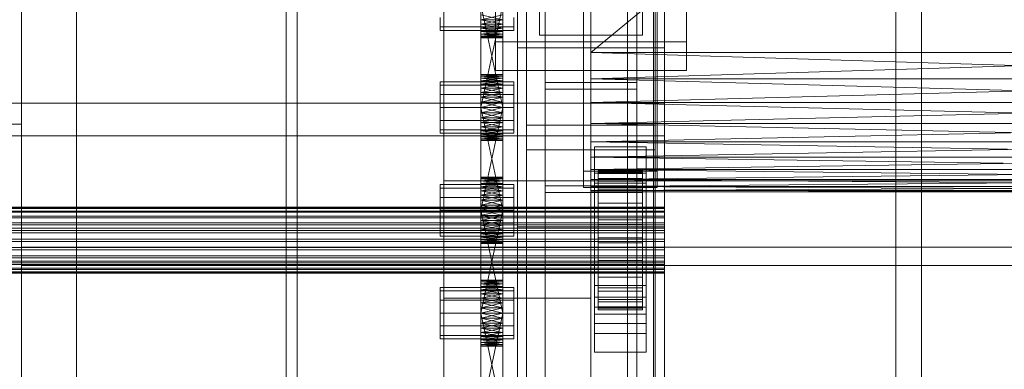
# Model space of a CAD drawing. Header units: millimetres. Extents: x -3490 to 61924, y -72580 to 6847.
# Tile 373 of 656: x 1324 to 1593, y -33417 to -33322. Entities that reach past the tile are written whole.
import ezdxf

# ---------------------------------------------------------------- set-up
doc = ezdxf.new("R2010")
doc.units = ezdxf.units.MM
for name, color, linetype, lineweight in [('COTAS_O', 1, 'Continuous', 0), ('frontal_C03', 7, 'Continuous', 0), ('frontal_secador', 7, 'Continuous', 0)]:
    doc.layers.add(name, color=color, linetype=linetype, lineweight=lineweight)
doc.dimstyles.new('R19_100', dxfattribs={"dimtxt": 250, "dimasz": 150, "dimexe": 150, "dimexo": 80, "dimgap": 100, "dimtad": 1, "dimtih": 1, "dimtoh": 1, "dimdsep": 46, "dimcen": 0.09, "dimadec": 0, "dimazin": 0, "dimtfac": 1, "dimtdec": 4, "dimtofl": 0, "dimtmove": 0, "dimatfit": 3, "dimfxl": 1, "dimtolj": 1, "dimtzin": 0, "dimarcsym": 0})

# ---------------------------------------------------------------- blocks, each defined once
blk = doc.blocks.new('DIM_R29_57')
at = {"layer": 'COTAS_O'}
for p, q in [((-1725, -33700), (-1575, -33655)), ((1725, -33700), (1575, -33655)), ((-1725, -34400), (-1725, -33700)), ((-1725, -33700), (1725, -33700)), ((-1725, -33700), (-1575, -33745)), ((1725, -33700), (1575, -33745)), ((1725, -34400), (1725, -33700))]:
    blk.add_line(p, q, dxfattribs=at)
blk.add_text('3450 O', height=250, dxfattribs=at).set_placement((0, -33600))

msp = doc.modelspace()

# ---------------------------------------------------------------- linework, layer by layer
at = {"layer": 'frontal_C03'}
for p, q in [((1500, -32314.944), (1500, -34875.113)), ((1500, -34879.011), (1500, -32318.841)), ((1467.5, -33340.464), (1467.5, -32745.504)), ((1492.5, -32745.504), (1492.5, -33340.464)), ((1467.5, -33366.821), (1467.5, -32771.861)), ((1492.5, -33366.821), (1492.5, -32771.861)), ((1490, -35975), (1490, -32996.942)), ((1497, -35975), (1497, -32996.942)), ((1563, -35975), (1563, -32996.942)), ((1570, -35975), (1570, -32996.942)), ((1462.5, -33350.274), (1462.5, -33024.805)), ((1497.5, -33024.805), (1497.5, -33350.274)), ((1462.5, -33357.011), (1462.5, -33031.542)), ((1497.5, -33357.011), (1497.5, -33031.542)), ((1460, -33329.281), (1460, -33059.789)), ((1500, -33059.789), (1500, -33329.281)), ((1460, -33378.004), (1460, -33108.512)), ((1500, -33378.004), (1500, -33108.512)), ((1440, -33465.833), (1440, -33118.927)), ((1480, -33118.927), (1480, -33465.833)), ((1440, -33127.91), (1440, -33474.816)), ((1480, -33474.816), (1480, -33127.91)), ((1490, -35975), (1490, -33266.434)), ((1497, -35975), (1497, -33266.434)), ((1563, -35975), (1563, -33266.434)), ((1570, -35975), (1570, -33266.434)), ((1460, -33547.668), (1460, -33278.176)), ((1500, -33278.176), (1500, -33547.668)), ((1467.5, -33282.68), (1467.5, -33338.657)), ((1492.5, -33338.657), (1492.5, -33282.68)), ((1467.5, -33879.447), (1467.5, -33284.487)), ((1492.5, -33284.487), (1492.5, -33879.447)), ((1462.5, -33619.765), (1462.5, -33294.297)), ((1497.5, -33294.297), (1497.5, -33619.765)), ((1462.5, -33626.502), (1462.5, -33301.034)), ((1478, -33362.834), (1478, -33302.028)), ((1497.5, -33626.502), (1497.5, -33301.034)), ((1498, -33302.028), (1498, -33362.834)), ((1478, -33306.519), (1478, -33367.325)), ((1498, -33367.325), (1498, -33306.519)), ((1454, -33327.651), (1454, -33313.278)), ((1467.5, -33905.804), (1467.5, -33310.844)), ((1467.5, -33312.65), (1467.5, -33368.627)), ((1492.5, -33905.804), (1492.5, -33310.844)), ((1492.5, -33312.65), (1492.5, -33368.627)), ((1506, -33313.278), (1506, -33327.651)), ((1466, -33314.089), (1466, -33325.782)), ((1494, -33325.782), (1494, -33314.089)), ((1460, -33586.646), (1460, -33317.154)), ((1500, -33586.646), (1500, -33317.154)), ((1454, -33321.074), (1454, -33335.447)), ((1466, -33319.045), (1466, -33325.782)), ((1494, -33325.782), (1494, -33319.045)), ((1506, -33335.447), (1506, -33321.074)), ((1466, -33325.782), (1494, -33325.782)), ((1506, -33327.651), (1454, -33327.651)), ((1454, -33327.651), (1454, -33335.447)), ((1500, -33329.281), (1460, -33329.281)), ((1460, -33329.281), (1460, -33378.004)), ((1460, -33598.772), (1460, -33329.281)), ((1500, -33378.004), (1500, -33329.281)), ((1500, -33329.281), (1500, -33598.772)), ((1506, -33335.447), (1506, -33327.651)), ((1454, -33335.447), (1506, -33335.447)), ((1492.5, -33338.657), (1467.5, -33338.657)), ((1467.5, -33338.657), (1467.5, -33368.627)), ((1492.5, -33368.627), (1492.5, -33338.657)), ((1467.5, -33366.821), (1467.5, -33340.464)), ((1467.5, -33340.464), (1492.5, -33340.464)), ((1492.5, -33340.464), (1492.5, -33366.821)), ((-1500, -33344.278), (1500, -33344.278)), ((1500, -33344.278), (1500, -33353.261)), ((1500, -33344.278), (1500, -33378.384)), ((1497.5, -33350.274), (1462.5, -33350.274)), ((1462.5, -33350.274), (1462.5, -33357.011)), ((1497.5, -33357.011), (1497.5, -33350.274)), ((1500, -33353.261), (-1500, -33353.261)), ((1500, -33387.367), (1500, -33353.261)), ((1481, -33358.936), (1481, -33356.241)), ((1481, -33356.241), (1495, -33356.241)), ((1481, -33397.168), (1481, -33356.241)), ((1495, -33356.241), (1495, -33358.936)), ((1495, -33356.241), (1495, -33397.168)), ((1462.5, -33357.011), (1497.5, -33357.011)), ((1495, -33358.936), (1481, -33358.936)), ((1481, -33358.936), (1481, -33399.863)), ((1495, -33399.863), (1495, -33358.936)), ((1498, -33362.834), (1478, -33362.834)), ((1478, -33362.834), (1478, -33367.325)), ((1481, -33366.122), (1481, -33363.428)), ((1481, -33363.428), (1495, -33363.428)), ((1481, -33404.355), (1481, -33363.428)), ((1482, -33372.651), (1482, -33362.657)), ((1482, -33362.657), (1482, -33363.478)), ((1482, -33362.657), (1494, -33362.657)), ((1482, -33363.131), (1482, -33362.657)), ((1482, -33372.875), (1482, -33363.131)), ((1482, -33363.131), (1494, -33363.131)), ((1482, -33364.866), (1482, -33363.131)), ((1482, -33373.04), (1482, -33363.478)), ((1482, -33363.478), (1482, -33365.536)), ((1482, -33363.478), (1494, -33363.478)), ((1494, -33363.478), (1494, -33362.657)), ((1494, -33362.657), (1494, -33372.651)), ((1494, -33362.657), (1494, -33363.131)), ((1494, -33363.131), (1494, -33372.875)), ((1494, -33363.131), (1494, -33364.866)), ((1494, -33365.536), (1494, -33363.478)), ((1494, -33363.478), (1494, -33373.04)), ((1495, -33363.428), (1495, -33366.122)), ((1495, -33363.428), (1495, -33404.355)), ((1498, -33367.325), (1498, -33362.834)), ((1492.5, -33366.821), (1467.5, -33366.821)), ((1495, -33366.122), (1481, -33366.122)), ((1481, -33366.122), (1481, -33407.05)), ((1482, -33373.697), (1482, -33364.866)), ((1482, -33364.866), (1494, -33364.866)), ((1482, -33367.745), (1482, -33364.866)), ((1482, -33374.015), (1482, -33365.536)), ((1482, -33365.536), (1482, -33368.693)), ((1482, -33365.536), (1494, -33365.536)), ((1494, -33364.866), (1494, -33373.697)), ((1494, -33364.866), (1494, -33367.745)), ((1494, -33368.693), (1494, -33365.536)), ((1494, -33365.536), (1494, -33374.015)), ((1495, -33407.05), (1495, -33366.122)), ((1467.5, -33368.627), (1492.5, -33368.627)), ((1478, -33367.325), (1498, -33367.325)), ((1482, -33375.061), (1482, -33367.745)), ((1482, -33367.745), (1494, -33367.745)), ((1482, -33371.571), (1482, -33367.745)), ((1482, -33375.51), (1482, -33368.693)), ((1482, -33368.693), (1482, -33372.732)), ((1482, -33368.693), (1494, -33368.693)), ((1494, -33367.745), (1494, -33375.061)), ((1494, -33367.745), (1494, -33371.571)), ((1494, -33372.732), (1494, -33368.693)), ((1494, -33368.693), (1494, -33375.51)), ((1482, -33376.873), (1482, -33371.571)), ((1482, -33371.571), (1494, -33371.571)), ((1482, -33376.083), (1482, -33371.571)), ((1494, -33371.571), (1494, -33376.873)), ((1494, -33371.571), (1494, -33376.083)), ((-1500, -33372.651), (1500, -33372.651)), ((-1500, -33372.875), (1500, -33372.875)), ((-1500, -33373.04), (1500, -33373.04)), ((-1500, -33373.697), (1500, -33373.697)), ((-1500, -33374.015), (1500, -33374.015)), ((-1500, -33375.061), (1500, -33375.061)), ((1482, -33373.04), (1482, -33372.651)), ((1494, -33372.651), (1482, -33372.651)), ((1482, -33372.651), (1482, -33372.875)), ((1482, -33377.423), (1482, -33372.732)), ((1482, -33372.732), (1482, -33377.378)), ((1482, -33372.732), (1494, -33372.732)), ((1494, -33372.875), (1482, -33372.875)), ((1482, -33372.875), (1482, -33373.697)), ((1482, -33374.015), (1482, -33373.04)), ((1494, -33373.04), (1482, -33373.04)), ((1494, -33373.697), (1482, -33373.697)), ((1482, -33373.697), (1482, -33375.061)), ((1482, -33375.51), (1482, -33374.015)), ((1494, -33374.015), (1482, -33374.015)), ((1494, -33375.061), (1482, -33375.061)), ((1482, -33375.061), (1482, -33376.873)), ((1494, -33372.651), (1494, -33373.04)), ((1494, -33372.875), (1494, -33372.651)), ((1494, -33377.378), (1494, -33372.732)), ((1494, -33372.732), (1494, -33377.423)), ((1494, -33373.697), (1494, -33372.875)), ((1494, -33373.04), (1494, -33374.015)), ((1494, -33375.061), (1494, -33373.697)), ((1494, -33374.015), (1494, -33375.51)), ((1494, -33376.873), (1494, -33375.061)), ((1500, -33373.04), (1500, -33372.651)), ((1500, -33372.651), (1500, -33372.875)), ((1500, -33372.875), (1500, -33373.697)), ((1500, -33374.015), (1500, -33373.04)), ((1500, -33373.697), (1500, -33375.061)), ((1500, -33375.51), (1500, -33374.015)), ((1500, -33375.061), (1500, -33376.873)), ((-1500, -33375.51), (1500, -33375.51)), ((-1500, -33376.873), (1500, -33376.873)), ((-1500, -33377.423), (1500, -33377.423)), ((1482, -33377.423), (1482, -33375.51)), ((1494, -33375.51), (1482, -33375.51)), ((1482, -33379.011), (1482, -33376.083)), ((1482, -33376.083), (1494, -33376.083)), ((1482, -33380.975), (1482, -33376.083)), ((1494, -33376.873), (1482, -33376.873)), ((1482, -33376.873), (1482, -33379.011)), ((1482, -33377.378), (1482, -33379.624)), ((1494, -33377.378), (1482, -33377.378)), ((1482, -33377.378), (1482, -33382.316)), ((1482, -33379.624), (1482, -33377.423)), ((1494, -33377.423), (1482, -33377.423)), ((1494, -33375.51), (1494, -33377.423)), ((1494, -33376.083), (1494, -33379.011)), ((1494, -33376.083), (1494, -33380.975)), ((1494, -33379.011), (1494, -33376.873)), ((1494, -33379.624), (1494, -33377.378)), ((1494, -33382.316), (1494, -33377.378)), ((1494, -33377.423), (1494, -33379.624)), ((1500, -33377.423), (1500, -33375.51)), ((1500, -33376.873), (1500, -33379.011)), ((1500, -33379.624), (1500, -33377.423)), ((1500, -33378.384), (-1500, -33378.384)), ((-1500, -33379.011), (1500, -33379.011)), ((1500, -33379.624), (-1500, -33379.624)), ((1460, -33378.004), (1500, -33378.004)), ((1460, -33647.495), (1460, -33378.004)), ((1494, -33379.011), (1482, -33379.011)), ((1482, -33379.011), (1482, -33381.328)), ((1482, -33379.624), (1494, -33379.624)), ((1482, -33381.963), (1482, -33379.624)), ((1494, -33381.328), (1494, -33379.011)), ((1494, -33379.624), (1494, -33381.963)), ((1500, -33647.495), (1500, -33378.004)), ((1500, -33387.367), (1500, -33378.384)), ((1500, -33379.011), (1500, -33381.328)), ((1500, -33381.963), (1500, -33379.624)), ((-1500, -33381.328), (1500, -33381.328)), ((-1500, -33381.963), (1500, -33381.963)), ((1482, -33381.328), (1482, -33380.975)), ((1482, -33380.975), (1494, -33380.975)), ((1482, -33385.912), (1482, -33380.975)), ((1494, -33381.328), (1482, -33381.328)), ((1482, -33381.328), (1482, -33383.667)), ((1482, -33384.28), (1482, -33381.963)), ((1482, -33381.963), (1482, -33382.316)), ((1494, -33381.963), (1482, -33381.963)), ((1482, -33382.316), (1482, -33387.207)), ((1482, -33382.316), (1494, -33382.316)), ((1494, -33380.975), (1494, -33381.328)), ((1494, -33380.975), (1494, -33385.912)), ((1494, -33383.667), (1494, -33381.328)), ((1494, -33382.316), (1494, -33381.963)), ((1494, -33381.963), (1494, -33384.28)), ((1494, -33387.207), (1494, -33382.316)), ((1500, -33381.328), (1500, -33383.667)), ((1500, -33384.28), (1500, -33381.963)), ((-1500, -33383.667), (1500, -33383.667)), ((-1500, -33384.28), (1500, -33384.28)), ((1482, -33383.667), (1482, -33385.912)), ((1494, -33383.667), (1482, -33383.667)), ((1482, -33383.667), (1482, -33385.868)), ((1482, -33386.418), (1482, -33384.28)), ((1482, -33384.28), (1482, -33387.207)), ((1494, -33384.28), (1482, -33384.28)), ((1494, -33385.912), (1494, -33383.667)), ((1494, -33385.868), (1494, -33383.667)), ((1494, -33387.207), (1494, -33384.28)), ((1494, -33384.28), (1494, -33386.418)), ((1500, -33383.667), (1500, -33385.868)), ((1500, -33386.418), (1500, -33384.28)), ((-1500, -33385.868), (1500, -33385.868)), ((-1500, -33386.418), (1500, -33386.418)), ((-1500, -33387.367), (1500, -33387.367)), ((-1500, -33387.781), (1500, -33387.781)), ((-1500, -33388.23), (1500, -33388.23)), ((1440, -33397.401), (1440, -33388.418)), ((1440, -33388.418), (1480, -33388.418)), ((1440, -33735.325), (1440, -33388.418)), ((1480, -33388.418), (1480, -33397.401)), ((1480, -33388.418), (1480, -33735.325)), ((1482, -33385.868), (1482, -33390.559)), ((1494, -33385.868), (1482, -33385.868)), ((1482, -33385.868), (1482, -33387.781)), ((1482, -33385.912), (1494, -33385.912)), ((1482, -33390.559), (1482, -33385.912)), ((1482, -33388.23), (1482, -33386.418)), ((1482, -33386.418), (1482, -33391.72)), ((1494, -33386.418), (1482, -33386.418)), ((1482, -33387.207), (1482, -33391.72)), ((1482, -33387.207), (1494, -33387.207)), ((1482, -33387.781), (1482, -33394.598)), ((1494, -33387.781), (1482, -33387.781)), ((1482, -33387.781), (1482, -33389.276)), ((1482, -33389.594), (1482, -33388.23)), ((1482, -33388.23), (1482, -33395.546)), ((1494, -33388.23), (1482, -33388.23)), ((1494, -33390.559), (1494, -33385.868)), ((1494, -33387.781), (1494, -33385.868)), ((1494, -33385.912), (1494, -33390.559)), ((1494, -33391.72), (1494, -33386.418)), ((1494, -33386.418), (1494, -33388.23)), ((1494, -33391.72), (1494, -33387.207)), ((1494, -33394.598), (1494, -33387.781)), ((1494, -33389.276), (1494, -33387.781)), ((1494, -33395.546), (1494, -33388.23)), ((1494, -33388.23), (1494, -33389.594)), ((1500, -33385.868), (1500, -33387.781)), ((1500, -33388.23), (1500, -33386.418)), ((1500, -33387.781), (1500, -33389.276)), ((1500, -33389.594), (1500, -33388.23)), ((-1500, -33389.276), (1500, -33389.276)), ((-1500, -33389.594), (1500, -33389.594)), ((-1500, -33390.251), (1500, -33390.251)), ((-1500, -33390.416), (1500, -33390.416)), ((-1500, -33390.64), (1500, -33390.64)), ((1482, -33389.276), (1482, -33397.754)), ((1494, -33389.276), (1482, -33389.276)), ((1482, -33389.276), (1482, -33390.251)), ((1482, -33390.416), (1482, -33389.594)), ((1482, -33389.594), (1482, -33398.425)), ((1494, -33389.594), (1482, -33389.594)), ((1482, -33390.251), (1482, -33399.813)), ((1494, -33390.251), (1482, -33390.251)), ((1482, -33390.251), (1482, -33390.64)), ((1482, -33390.64), (1482, -33390.416)), ((1482, -33390.416), (1482, -33400.16)), ((1494, -33390.416), (1482, -33390.416)), ((1482, -33390.559), (1494, -33390.559)), ((1482, -33394.598), (1482, -33390.559)), ((1482, -33390.64), (1482, -33400.634)), ((1494, -33390.64), (1482, -33390.64)), ((1494, -33397.754), (1494, -33389.276)), ((1494, -33390.251), (1494, -33389.276)), ((1494, -33398.425), (1494, -33389.594)), ((1494, -33389.594), (1494, -33390.416)), ((1494, -33399.813), (1494, -33390.251)), ((1494, -33390.64), (1494, -33390.251)), ((1494, -33400.16), (1494, -33390.416)), ((1494, -33390.416), (1494, -33390.64)), ((1494, -33390.559), (1494, -33394.598)), ((1494, -33400.634), (1494, -33390.64)), ((1500, -33389.276), (1500, -33390.251)), ((1500, -33390.416), (1500, -33389.594)), ((1500, -33390.251), (1500, -33390.64)), ((1500, -33390.64), (1500, -33390.416)), ((1482, -33391.72), (1482, -33395.546)), ((1482, -33391.72), (1494, -33391.72)), ((1494, -33395.546), (1494, -33391.72)), ((1481, -33404.351), (1481, -33394.02)), ((1481, -33394.02), (1495, -33394.02)), ((1481, -33401.816), (1481, -33394.02)), ((1482, -33394.598), (1494, -33394.598)), ((1482, -33397.754), (1482, -33394.598)), ((1482, -33395.546), (1482, -33398.425)), ((1482, -33395.546), (1494, -33395.546)), ((1494, -33394.598), (1494, -33397.754)), ((1494, -33398.425), (1494, -33395.546)), ((1495, -33394.02), (1495, -33404.351)), ((1495, -33394.02), (1495, -33401.816)), ((1480, -33397.401), (1440, -33397.401)), ((1440, -33397.401), (1440, -33744.308)), ((1480, -33744.308), (1480, -33397.401)), ((1495, -33397.168), (1481, -33397.168)), ((1481, -33397.168), (1481, -33399.863)), ((1482, -33397.754), (1494, -33397.754)), ((1482, -33399.813), (1482, -33397.754)), ((1482, -33398.425), (1482, -33400.16)), ((1482, -33398.425), (1494, -33398.425)), ((1494, -33397.754), (1494, -33399.813)), ((1494, -33400.16), (1494, -33398.425)), ((1495, -33399.863), (1495, -33397.168)), ((1481, -33399.863), (1495, -33399.863)), ((1495, -33401.816), (1481, -33401.816)), ((1481, -33401.816), (1481, -33412.147)), ((1482, -33399.813), (1494, -33399.813)), ((1482, -33400.634), (1482, -33399.813)), ((1482, -33400.16), (1482, -33400.634)), ((1482, -33400.16), (1494, -33400.16)), ((1482, -33400.634), (1494, -33400.634)), ((1494, -33399.813), (1494, -33400.634)), ((1494, -33400.634), (1494, -33400.16)), ((1495, -33412.147), (1495, -33401.816)), ((1481, -33404.351), (1481, -33412.147)), ((1495, -33404.355), (1481, -33404.355)), ((1481, -33404.355), (1481, -33407.05)), ((1495, -33412.147), (1495, -33404.351)), ((1495, -33407.05), (1495, -33404.355)), ((1481, -33407.05), (1495, -33407.05)), ((1481, -33412.147), (1495, -33412.147))]:
    msp.add_line(p, q, dxfattribs=at)
at = {"layer": 'frontal_secador'}
for p, q in [((1340, -36000), (1340, -33000)), ((1400, -36000), (1400, -33000)), ((1325, -36000), (1325, -33075)), ((1325, -34600), (1325, -33075)), ((1325, -35980), (1325, -33075)), ((1325, -33350), (1325, -33075)), ((1397, -35940), (1397, -33075)), ((1400, -36000), (1400, -33075)), ((1400, -34600), (1400, -33075)), ((1400, -35940), (1400, -33075)), ((1400, -34650), (1400, -33075)), ((1480, -33098.5), (1480, -33359)), ((1480, -33354.82), (1480, -33098.5)), ((1480, -33330.5), (1480, -33117.12)), ((1480, -33354.82), (1480, -33117.12)), ((1480, -33122.82), (1480, -33337.72)), ((1480, -33122.82), (1480, -33359)), ((1480, -33330.5), (1480, -33129.28)), ((1480, -33136.5), (1480, -33337.72)), ((1480, -33330.5), (1480, -33136.5)), ((1715, -33136.5), (1480, -33330.5)), ((1400, -36000), (1400, -33250)), ((1450, -33348.281), (1450, -33309.481)), ((1456, -33309.481), (1456, -33348.281)), ((1450, -33311.136), (1450, -33348.281)), ((1450, -33348.281), (1450, -33313.414)), ((1456, -33348.281), (1456, -33311.136)), ((1456, -33313.414), (1456, -33348.281)), ((1450, -33345.5), (1450, -33316.092)), ((1450, -33348.281), (1450, -33316.092)), ((1456, -33316.092), (1456, -33345.5)), ((1456, -33316.092), (1456, -33348.281)), ((1450, -33317.5), (1450, -33345.5)), ((1456, -33345.5), (1450, -33317.5)), ((1456, -33317.5), (1450, -33345.5)), ((1456, -33345.5), (1456, -33317.5)), ((1439, -33321), (1439, -33323.562)), ((1450, -33322.79), (1450, -33320.281)), ((1450, -33320.281), (1450, -33321.586)), ((1450, -33324.781), (1450, -33320.281)), ((1450, -33326.5), (1450, -33320.281)), ((1456, -33320.281), (1450, -33321.586)), ((1456, -33321.586), (1450, -33320.281)), ((1456, -33320.281), (1456, -33322.79)), ((1456, -33321.586), (1456, -33320.281)), ((1456, -33320.281), (1456, -33324.781)), ((1456, -33320.281), (1456, -33326.5)), ((1459, -33321), (1459, -33323.562)), ((1439, -33323.562), (1439, -33324.5)), ((1459, -33323.562), (1439, -33323.562)), ((1450, -33321.586), (1450, -33322.79)), ((1456, -33321.586), (1450, -33321.586)), ((1456, -33321.586), (1450, -33322.79)), ((1456, -33322.79), (1450, -33321.586)), ((1450, -33324.781), (1450, -33322.79)), ((1450, -33322.79), (1450, -33323.864)), ((1456, -33322.79), (1450, -33322.79)), ((1456, -33322.79), (1450, -33323.864)), ((1456, -33323.864), (1450, -33322.79)), ((1450, -33323.864), (1450, -33324.781)), ((1456, -33323.864), (1450, -33323.864)), ((1456, -33323.864), (1450, -33324.781)), ((1456, -33324.781), (1450, -33323.864)), ((1456, -33322.79), (1456, -33321.586)), ((1456, -33322.79), (1456, -33324.781)), ((1456, -33323.864), (1456, -33322.79)), ((1456, -33324.781), (1456, -33323.864)), ((1459, -33323.562), (1459, -33324.5)), ((1459, -33324.5), (1439, -33324.5)), ((1450, -33326.06), (1450, -33324.781)), ((1450, -33324.781), (1450, -33325.519)), ((1450, -33326.5), (1450, -33324.781)), ((1456, -33324.781), (1450, -33324.781)), ((1456, -33324.781), (1450, -33325.519)), ((1456, -33325.519), (1450, -33324.781)), ((1450, -33325.519), (1450, -33326.06)), ((1456, -33325.519), (1450, -33325.519)), ((1456, -33325.519), (1450, -33326.06)), ((1456, -33326.06), (1450, -33325.519)), ((1450, -33326.5), (1450, -33326.06)), ((1450, -33326.06), (1450, -33326.389)), ((1456, -33326.06), (1450, -33326.06)), ((1456, -33326.06), (1450, -33326.389)), ((1456, -33326.389), (1450, -33326.06)), ((1450, -33326.389), (1450, -33326.5)), ((1456, -33326.389), (1450, -33326.389)), ((1456, -33326.389), (1450, -33326.5)), ((1456, -33326.5), (1450, -33326.389)), ((1456, -33326.5), (1450, -33326.5)), ((1456, -33324.781), (1456, -33326.06)), ((1456, -33325.519), (1456, -33324.781)), ((1456, -33324.781), (1456, -33326.5)), ((1456, -33326.06), (1456, -33325.519)), ((1456, -33326.06), (1456, -33326.5)), ((1456, -33326.389), (1456, -33326.06)), ((1456, -33326.5), (1456, -33326.389)), ((1480, -33337.72), (1480, -33330.5)), ((1480, -33344.18), (1480, -33330.5)), ((1480, -33354.82), (1480, -33330.5)), ((1715, -33337.72), (1480, -33330.5)), ((1715, -33330.5), (1480, -33330.5)), ((1715, -33330.5), (1480, -33337.72)), ((1450, -33336.611), (1450, -33336.5)), ((1456, -33336.611), (1450, -33336.5)), ((1456, -33336.5), (1450, -33336.5)), ((1456, -33336.5), (1450, -33336.611)), ((1450, -33336.611), (1450, -33337.481)), ((1450, -33336.94), (1450, -33336.611)), ((1450, -33336.611), (1450, -33339.136)), ((1456, -33336.94), (1450, -33336.611)), ((1456, -33336.611), (1450, -33336.611)), ((1456, -33336.611), (1450, -33336.94)), ((1450, -33337.481), (1450, -33336.94)), ((1456, -33337.481), (1450, -33336.94)), ((1456, -33336.94), (1450, -33336.94)), ((1456, -33336.94), (1450, -33337.481)), ((1450, -33337.481), (1450, -33339.136)), ((1450, -33338.219), (1450, -33337.481)), ((1450, -33341.414), (1450, -33337.481)), ((1450, -33376.281), (1450, -33337.481)), ((1456, -33338.219), (1450, -33337.481)), ((1456, -33337.481), (1450, -33337.481)), ((1456, -33337.481), (1450, -33338.219)), ((1456, -33336.611), (1456, -33336.5)), ((1456, -33337.481), (1456, -33336.611)), ((1456, -33336.611), (1456, -33336.94)), ((1456, -33339.136), (1456, -33336.611)), ((1456, -33336.94), (1456, -33337.481)), ((1456, -33339.136), (1456, -33337.481)), ((1456, -33337.481), (1456, -33338.219)), ((1456, -33337.481), (1456, -33341.414)), ((1456, -33337.481), (1456, -33376.281)), ((1439, -33339.438), (1439, -33338.5)), ((1459, -33338.5), (1439, -33338.5)), ((1439, -33342), (1439, -33339.438)), ((1459, -33339.438), (1439, -33339.438)), ((1450, -33339.136), (1450, -33338.219)), ((1456, -33339.136), (1450, -33338.219)), ((1456, -33338.219), (1450, -33338.219)), ((1456, -33338.219), (1450, -33339.136)), ((1450, -33339.136), (1450, -33341.414)), ((1450, -33340.21), (1450, -33339.136)), ((1450, -33339.136), (1450, -33344.092)), ((1450, -33339.136), (1450, -33376.281)), ((1456, -33340.21), (1450, -33339.136)), ((1456, -33339.136), (1450, -33339.136)), ((1456, -33339.136), (1450, -33340.21)), ((1450, -33341.414), (1450, -33340.21)), ((1456, -33341.414), (1450, -33340.21)), ((1456, -33340.21), (1450, -33340.21)), ((1456, -33340.21), (1450, -33341.414)), ((1456, -33338.219), (1456, -33339.136)), ((1456, -33341.414), (1456, -33339.136)), ((1456, -33339.136), (1456, -33340.21)), ((1456, -33344.092), (1456, -33339.136)), ((1456, -33376.281), (1456, -33339.136)), ((1456, -33340.21), (1456, -33341.414)), ((1459, -33339.438), (1459, -33338.5)), ((1459, -33342), (1459, -33339.438)), ((1480, -33337.72), (1480, -33349.88)), ((1480, -33344.18), (1480, -33337.72)), ((1480, -33337.72), (1480, -33359)), ((1715, -33344.18), (1480, -33337.72)), ((1715, -33337.72), (1480, -33337.72)), ((1715, -33337.72), (1480, -33344.18)), ((1439, -33345.5), (1439, -33342)), ((1459, -33342), (1439, -33342)), ((1450, -33341.414), (1450, -33344.092)), ((1450, -33342.719), (1450, -33341.414)), ((1450, -33376.281), (1450, -33341.414)), ((1456, -33342.719), (1450, -33341.414)), ((1456, -33341.414), (1450, -33341.414)), ((1456, -33341.414), (1450, -33342.719)), ((1450, -33344.092), (1450, -33342.719)), ((1456, -33344.092), (1450, -33342.719)), ((1456, -33342.719), (1450, -33342.719)), ((1456, -33342.719), (1450, -33344.092)), ((1456, -33344.092), (1456, -33341.414)), ((1456, -33341.414), (1456, -33342.719)), ((1456, -33341.414), (1456, -33376.281)), ((1456, -33342.719), (1456, -33344.092)), ((1459, -33345.5), (1459, -33342)), ((1439, -33345.5), (1439, -33349)), ((1439, -33345.5), (1459, -33345.5)), ((1450, -33373.5), (1450, -33344.092)), ((1450, -33344.092), (1450, -33345.5)), ((1450, -33376.281), (1450, -33344.092)), ((1456, -33345.5), (1450, -33344.092)), ((1456, -33344.092), (1450, -33344.092)), ((1456, -33344.092), (1450, -33345.5)), ((1450, -33345.5), (1450, -33373.5)), ((1456, -33373.5), (1450, -33345.5)), ((1456, -33345.5), (1450, -33345.5)), ((1456, -33345.5), (1450, -33373.5)), ((1450, -33348.281), (1450, -33345.5)), ((1450, -33345.5), (1450, -33346.908)), ((1456, -33345.5), (1450, -33346.908)), ((1456, -33346.908), (1450, -33345.5)), ((1456, -33344.092), (1456, -33373.5)), ((1456, -33345.5), (1456, -33344.092)), ((1456, -33344.092), (1456, -33376.281)), ((1456, -33373.5), (1456, -33345.5)), ((1456, -33345.5), (1456, -33348.281)), ((1456, -33346.908), (1456, -33345.5)), ((1459, -33349), (1459, -33345.5)), ((1480, -33349.88), (1480, -33344.18)), ((1480, -33354.82), (1480, -33344.18)), ((1715, -33349.88), (1480, -33344.18)), ((1715, -33344.18), (1480, -33344.18)), ((1715, -33344.18), (1480, -33349.88)), ((1450, -33346.908), (1450, -33348.281)), ((1456, -33346.908), (1450, -33346.908)), ((1456, -33346.908), (1450, -33348.281)), ((1456, -33348.281), (1450, -33346.908)), ((1450, -33350.79), (1450, -33348.281)), ((1450, -33348.281), (1450, -33349.586)), ((1450, -33352.781), (1450, -33348.281)), ((1450, -33354.5), (1450, -33348.281)), ((1456, -33348.281), (1450, -33348.281)), ((1456, -33348.281), (1450, -33349.586)), ((1456, -33349.586), (1450, -33348.281)), ((1456, -33348.281), (1456, -33346.908)), ((1456, -33348.281), (1456, -33350.79)), ((1456, -33349.586), (1456, -33348.281)), ((1456, -33348.281), (1456, -33352.781)), ((1456, -33348.281), (1456, -33354.5)), ((1320, -33350), (1325, -33350)), ((1439, -33349), (1439, -33351.562)), ((1459, -33349), (1439, -33349)), ((1450, -33349.586), (1450, -33350.79)), ((1456, -33349.586), (1450, -33349.586)), ((1456, -33349.586), (1450, -33350.79)), ((1456, -33350.79), (1450, -33349.586)), ((1450, -33352.781), (1450, -33350.79)), ((1450, -33350.79), (1450, -33351.864)), ((1456, -33350.79), (1450, -33350.79)), ((1456, -33350.79), (1450, -33351.864)), ((1456, -33351.864), (1450, -33350.79)), ((1456, -33350.79), (1456, -33349.586)), ((1456, -33350.79), (1456, -33352.781)), ((1456, -33351.864), (1456, -33350.79)), ((1459, -33349), (1459, -33351.562)), ((1480, -33349.88), (1480, -33359)), ((1480, -33354.82), (1480, -33349.88)), ((1715, -33354.82), (1480, -33349.88)), ((1715, -33349.88), (1480, -33349.88)), ((1715, -33349.88), (1480, -33354.82)), ((1439, -33351.562), (1439, -33352.5)), ((1459, -33351.562), (1439, -33351.562)), ((1459, -33352.5), (1439, -33352.5)), ((1450, -33351.864), (1450, -33352.781)), ((1456, -33351.864), (1450, -33351.864)), ((1456, -33351.864), (1450, -33352.781)), ((1456, -33352.781), (1450, -33351.864)), ((1450, -33354.06), (1450, -33352.781)), ((1450, -33352.781), (1450, -33353.519)), ((1450, -33354.5), (1450, -33352.781)), ((1456, -33352.781), (1450, -33352.781)), ((1456, -33352.781), (1450, -33353.519)), ((1456, -33353.519), (1450, -33352.781)), ((1450, -33353.519), (1450, -33354.06)), ((1456, -33353.519), (1450, -33353.519)), ((1456, -33353.519), (1450, -33354.06)), ((1456, -33354.06), (1450, -33353.519)), ((1456, -33352.781), (1456, -33351.864)), ((1456, -33352.781), (1456, -33354.06)), ((1456, -33353.519), (1456, -33352.781)), ((1456, -33352.781), (1456, -33354.5)), ((1456, -33354.06), (1456, -33353.519)), ((1459, -33351.562), (1459, -33352.5)), ((1450, -33354.5), (1450, -33354.06)), ((1450, -33354.06), (1450, -33354.389)), ((1456, -33354.06), (1450, -33354.06)), ((1456, -33354.06), (1450, -33354.389)), ((1456, -33354.389), (1450, -33354.06)), ((1450, -33354.389), (1450, -33354.5)), ((1456, -33354.389), (1450, -33354.389)), ((1456, -33354.389), (1450, -33354.5)), ((1456, -33354.5), (1450, -33354.389)), ((1456, -33354.5), (1450, -33354.5)), ((1456, -33354.06), (1456, -33354.5)), ((1456, -33354.389), (1456, -33354.06)), ((1456, -33354.5), (1456, -33354.389)), ((1480, -33359), (1480, -33354.82)), ((1480, -33362.42), (1480, -33354.82)), ((1480, -33366.98), (1480, -33354.82)), ((1715, -33359), (1480, -33354.82)), ((1715, -33354.82), (1480, -33354.82)), ((1715, -33354.82), (1480, -33359)), ((1480, -33359), (1480, -33365.08)), ((1480, -33362.42), (1480, -33359)), ((1480, -33359), (1480, -33368.12)), ((1480, -33359), (1480, -33366.98)), ((1715, -33362.42), (1480, -33359)), ((1715, -33359), (1480, -33359)), ((1715, -33359), (1480, -33362.42)), ((1480, -33365.08), (1480, -33362.42)), ((1480, -33366.98), (1480, -33362.42)), ((1715, -33365.08), (1480, -33362.42)), ((1715, -33362.42), (1480, -33362.42)), ((1715, -33362.42), (1480, -33365.08)), ((1439, -33367.438), (1439, -33366.5)), ((1459, -33366.5), (1439, -33366.5)), ((1440, -33365.5), (1710, -33365.5)), ((1440, -33383.5), (1440, -33365.5)), ((1450, -33364.611), (1450, -33364.5)), ((1456, -33364.611), (1450, -33364.5)), ((1456, -33364.5), (1450, -33364.5)), ((1456, -33364.5), (1450, -33364.611)), ((1450, -33364.611), (1450, -33365.481)), ((1450, -33364.94), (1450, -33364.611)), ((1450, -33364.611), (1450, -33367.136)), ((1456, -33364.94), (1450, -33364.611)), ((1456, -33364.611), (1450, -33364.611)), ((1456, -33364.611), (1450, -33364.94)), ((1450, -33365.481), (1450, -33364.94)), ((1456, -33365.481), (1450, -33364.94)), ((1456, -33364.94), (1450, -33364.94)), ((1456, -33364.94), (1450, -33365.481)), ((1450, -33365.481), (1450, -33367.136)), ((1450, -33366.219), (1450, -33365.481)), ((1450, -33369.414), (1450, -33365.481)), ((1450, -33404.281), (1450, -33365.481)), ((1456, -33366.219), (1450, -33365.481)), ((1456, -33365.481), (1450, -33365.481)), ((1456, -33365.481), (1450, -33366.219)), ((1450, -33367.136), (1450, -33366.219)), ((1456, -33367.136), (1450, -33366.219)), ((1456, -33366.219), (1450, -33366.219)), ((1456, -33366.219), (1450, -33367.136)), ((1456, -33364.611), (1456, -33364.5)), ((1456, -33365.481), (1456, -33364.611)), ((1456, -33364.611), (1456, -33364.94)), ((1456, -33367.136), (1456, -33364.611)), ((1456, -33364.94), (1456, -33365.481)), ((1456, -33367.136), (1456, -33365.481)), ((1456, -33365.481), (1456, -33366.219)), ((1456, -33365.481), (1456, -33369.414)), ((1456, -33365.481), (1456, -33404.281)), ((1456, -33366.219), (1456, -33367.136)), ((1459, -33367.438), (1459, -33366.5)), ((1480, -33365.08), (1480, -33368.12)), ((1480, -33366.98), (1480, -33365.08)), ((1715, -33366.98), (1480, -33365.08)), ((1715, -33365.08), (1480, -33365.08)), ((1715, -33365.08), (1480, -33366.98)), ((1480, -33368.5), (1480, -33366.98)), ((1480, -33366.98), (1480, -33368.12)), ((1715, -33368.12), (1480, -33366.98)), ((1715, -33366.98), (1480, -33366.98)), ((1715, -33366.98), (1480, -33368.12)), ((1439, -33370), (1439, -33367.438)), ((1459, -33367.438), (1439, -33367.438)), ((1450, -33367.136), (1450, -33369.414)), ((1450, -33368.21), (1450, -33367.136)), ((1450, -33367.136), (1450, -33372.092)), ((1450, -33367.136), (1450, -33404.281)), ((1456, -33368.21), (1450, -33367.136)), ((1456, -33367.136), (1450, -33367.136)), ((1456, -33367.136), (1450, -33368.21)), ((1450, -33369.414), (1450, -33368.21)), ((1456, -33369.414), (1450, -33368.21)), ((1456, -33368.21), (1450, -33368.21)), ((1456, -33368.21), (1450, -33369.414)), ((1450, -33369.414), (1450, -33372.092)), ((1450, -33370.719), (1450, -33369.414)), ((1450, -33404.281), (1450, -33369.414)), ((1456, -33370.719), (1450, -33369.414)), ((1456, -33369.414), (1450, -33369.414)), ((1456, -33369.414), (1450, -33370.719)), ((1456, -33369.414), (1456, -33367.136)), ((1456, -33367.136), (1456, -33368.21)), ((1456, -33372.092), (1456, -33367.136)), ((1456, -33404.281), (1456, -33367.136)), ((1456, -33368.21), (1456, -33369.414)), ((1456, -33372.092), (1456, -33369.414)), ((1456, -33369.414), (1456, -33370.719)), ((1456, -33369.414), (1456, -33404.281)), ((1459, -33370), (1459, -33367.438)), ((1480, -33368.12), (1480, -33368.5)), ((1715, -33368.5), (1480, -33368.12)), ((1715, -33368.12), (1480, -33368.12)), ((1715, -33368.12), (1480, -33368.5)), ((1480, -33368.5), (1715, -33368.5)), ((1439, -33373.5), (1439, -33370)), ((1459, -33370), (1439, -33370)), ((1450, -33372.092), (1450, -33370.719)), ((1456, -33372.092), (1450, -33370.719)), ((1456, -33370.719), (1450, -33370.719)), ((1456, -33370.719), (1450, -33372.092)), ((1450, -33401.5), (1450, -33372.092)), ((1450, -33372.092), (1450, -33373.5)), ((1450, -33404.281), (1450, -33372.092)), ((1456, -33373.5), (1450, -33372.092)), ((1456, -33372.092), (1450, -33372.092)), ((1456, -33372.092), (1450, -33373.5)), ((1456, -33370.719), (1456, -33372.092)), ((1456, -33372.092), (1456, -33401.5)), ((1456, -33373.5), (1456, -33372.092)), ((1456, -33372.092), (1456, -33404.281)), ((1459, -33373.5), (1459, -33370)), ((1439, -33373.5), (1439, -33377)), ((1439, -33373.5), (1459, -33373.5)), ((1450, -33373.5), (1450, -33401.5)), ((1456, -33401.5), (1450, -33373.5)), ((1456, -33373.5), (1450, -33373.5)), ((1456, -33373.5), (1450, -33401.5)), ((1450, -33376.281), (1450, -33373.5)), ((1450, -33373.5), (1450, -33374.908)), ((1456, -33373.5), (1450, -33374.908)), ((1456, -33374.908), (1450, -33373.5)), ((1450, -33374.908), (1450, -33376.281)), ((1456, -33374.908), (1450, -33374.908)), ((1456, -33374.908), (1450, -33376.281)), ((1456, -33376.281), (1450, -33374.908)), ((1456, -33401.5), (1456, -33373.5)), ((1456, -33373.5), (1456, -33376.281)), ((1456, -33374.908), (1456, -33373.5)), ((1456, -33376.281), (1456, -33374.908)), ((1459, -33377), (1459, -33373.5)), ((1439, -33377), (1439, -33379.562)), ((1459, -33377), (1439, -33377)), ((1450, -33378.79), (1450, -33376.281)), ((1450, -33376.281), (1450, -33377.586)), ((1450, -33380.781), (1450, -33376.281)), ((1450, -33382.5), (1450, -33376.281)), ((1456, -33376.281), (1450, -33376.281)), ((1456, -33376.281), (1450, -33377.586)), ((1456, -33377.586), (1450, -33376.281)), ((1450, -33377.586), (1450, -33378.79)), ((1456, -33377.586), (1450, -33377.586)), ((1456, -33377.586), (1450, -33378.79)), ((1456, -33378.79), (1450, -33377.586)), ((1456, -33376.281), (1456, -33378.79)), ((1456, -33377.586), (1456, -33376.281)), ((1456, -33376.281), (1456, -33380.781)), ((1456, -33376.281), (1456, -33382.5)), ((1456, -33378.79), (1456, -33377.586)), ((1459, -33377), (1459, -33379.562)), ((1439, -33379.562), (1439, -33380.5)), ((1459, -33379.562), (1439, -33379.562)), ((1450, -33380.781), (1450, -33378.79)), ((1450, -33378.79), (1450, -33379.864)), ((1456, -33378.79), (1450, -33378.79)), ((1456, -33378.79), (1450, -33379.864)), ((1456, -33379.864), (1450, -33378.79)), ((1450, -33379.864), (1450, -33380.781)), ((1456, -33379.864), (1450, -33379.864)), ((1456, -33379.864), (1450, -33380.781)), ((1456, -33380.781), (1450, -33379.864)), ((1456, -33378.79), (1456, -33380.781)), ((1456, -33379.864), (1456, -33378.79)), ((1456, -33380.781), (1456, -33379.864)), ((1459, -33379.562), (1459, -33380.5)), ((1459, -33380.5), (1439, -33380.5)), ((1450, -33382.06), (1450, -33380.781)), ((1450, -33380.781), (1450, -33381.519)), ((1450, -33382.5), (1450, -33380.781)), ((1456, -33380.781), (1450, -33380.781)), ((1456, -33380.781), (1450, -33381.519)), ((1456, -33381.519), (1450, -33380.781)), ((1450, -33381.519), (1450, -33382.06)), ((1456, -33381.519), (1450, -33381.519)), ((1456, -33381.519), (1450, -33382.06)), ((1456, -33382.06), (1450, -33381.519)), ((1450, -33382.5), (1450, -33382.06)), ((1450, -33382.06), (1450, -33382.389)), ((1456, -33382.06), (1450, -33382.06)), ((1456, -33382.06), (1450, -33382.389)), ((1456, -33382.389), (1450, -33382.06)), ((1450, -33382.389), (1450, -33382.5)), ((1456, -33382.389), (1450, -33382.389)), ((1456, -33382.389), (1450, -33382.5)), ((1456, -33382.5), (1450, -33382.389)), ((1456, -33382.5), (1450, -33382.5)), ((1456, -33380.781), (1456, -33382.06)), ((1456, -33381.519), (1456, -33380.781)), ((1456, -33380.781), (1456, -33382.5)), ((1456, -33382.06), (1456, -33381.519)), ((1456, -33382.06), (1456, -33382.5)), ((1456, -33382.389), (1456, -33382.06)), ((1456, -33382.5), (1456, -33382.389)), ((1325, -33383.5), (2125, -33383.5)), ((1325, -33388.5), (1325, -33383.5)), ((1440, -33383.5), (1710, -33383.5)), ((1325, -33388.5), (2125, -33388.5)), ((1325, -33438.5), (1325, -33388.5)), ((1450, -33392.611), (1450, -33392.5)), ((1456, -33392.611), (1450, -33392.5)), ((1456, -33392.5), (1450, -33392.5)), ((1456, -33392.5), (1450, -33392.611)), ((1450, -33392.611), (1450, -33393.481)), ((1450, -33392.94), (1450, -33392.611)), ((1450, -33392.611), (1450, -33395.136)), ((1456, -33392.94), (1450, -33392.611)), ((1456, -33392.611), (1450, -33392.611)), ((1456, -33392.611), (1450, -33392.94)), ((1450, -33393.481), (1450, -33392.94)), ((1456, -33393.481), (1450, -33392.94)), ((1456, -33392.94), (1450, -33392.94)), ((1456, -33392.94), (1450, -33393.481)), ((1450, -33393.481), (1450, -33395.136)), ((1450, -33394.219), (1450, -33393.481)), ((1450, -33397.414), (1450, -33393.481)), ((1450, -33432.281), (1450, -33393.481)), ((1456, -33394.219), (1450, -33393.481)), ((1456, -33393.481), (1450, -33393.481)), ((1456, -33393.481), (1450, -33394.219)), ((1456, -33392.611), (1456, -33392.5)), ((1456, -33393.481), (1456, -33392.611)), ((1456, -33392.611), (1456, -33392.94)), ((1456, -33395.136), (1456, -33392.611)), ((1456, -33392.94), (1456, -33393.481)), ((1456, -33395.136), (1456, -33393.481)), ((1456, -33393.481), (1456, -33394.219)), ((1456, -33393.481), (1456, -33397.414)), ((1456, -33393.481), (1456, -33432.281)), ((1439, -33395.438), (1439, -33394.5)), ((1459, -33394.5), (1439, -33394.5)), ((1439, -33398), (1439, -33395.438)), ((1459, -33395.438), (1439, -33395.438)), ((1450, -33395.136), (1450, -33394.219)), ((1456, -33395.136), (1450, -33394.219)), ((1456, -33394.219), (1450, -33394.219)), ((1456, -33394.219), (1450, -33395.136)), ((1450, -33395.136), (1450, -33397.414)), ((1450, -33396.21), (1450, -33395.136)), ((1450, -33395.136), (1450, -33400.092)), ((1450, -33395.136), (1450, -33432.281)), ((1456, -33396.21), (1450, -33395.136)), ((1456, -33395.136), (1450, -33395.136)), ((1456, -33395.136), (1450, -33396.21)), ((1450, -33397.414), (1450, -33396.21)), ((1456, -33397.414), (1450, -33396.21)), ((1456, -33396.21), (1450, -33396.21)), ((1456, -33396.21), (1450, -33397.414)), ((1456, -33394.219), (1456, -33395.136)), ((1456, -33397.414), (1456, -33395.136)), ((1456, -33395.136), (1456, -33396.21)), ((1456, -33400.092), (1456, -33395.136)), ((1456, -33432.281), (1456, -33395.136)), ((1456, -33396.21), (1456, -33397.414)), ((1459, -33395.438), (1459, -33394.5)), ((1459, -33398), (1459, -33395.438)), ((1439, -33401.5), (1439, -33398)), ((1459, -33398), (1439, -33398)), ((1450, -33397.414), (1450, -33400.092)), ((1450, -33398.719), (1450, -33397.414)), ((1450, -33432.281), (1450, -33397.414)), ((1456, -33398.719), (1450, -33397.414)), ((1456, -33397.414), (1450, -33397.414)), ((1456, -33397.414), (1450, -33398.719)), ((1450, -33400.092), (1450, -33398.719)), ((1456, -33400.092), (1450, -33398.719)), ((1456, -33398.719), (1450, -33398.719)), ((1456, -33398.719), (1450, -33400.092)), ((1456, -33400.092), (1456, -33397.414)), ((1456, -33397.414), (1456, -33398.719)), ((1456, -33397.414), (1456, -33432.281)), ((1456, -33398.719), (1456, -33400.092)), ((1459, -33401.5), (1459, -33398)), ((1439, -33401.5), (1439, -33405)), ((1439, -33401.5), (1459, -33401.5)), ((1450, -33429.5), (1450, -33400.092)), ((1450, -33400.092), (1450, -33401.5)), ((1450, -33432.281), (1450, -33400.092)), ((1456, -33401.5), (1450, -33400.092)), ((1456, -33400.092), (1450, -33400.092)), ((1456, -33400.092), (1450, -33401.5)), ((1450, -33401.5), (1450, -33429.5)), ((1456, -33429.5), (1450, -33401.5)), ((1456, -33401.5), (1450, -33401.5)), ((1456, -33401.5), (1450, -33429.5)), ((1450, -33404.281), (1450, -33401.5)), ((1450, -33401.5), (1450, -33402.908)), ((1456, -33401.5), (1450, -33402.908)), ((1456, -33402.908), (1450, -33401.5)), ((1456, -33400.092), (1456, -33429.5)), ((1456, -33401.5), (1456, -33400.092)), ((1456, -33400.092), (1456, -33432.281)), ((1456, -33429.5), (1456, -33401.5)), ((1456, -33401.5), (1456, -33404.281)), ((1456, -33402.908), (1456, -33401.5)), ((1459, -33405), (1459, -33401.5)), ((1450, -33402.908), (1450, -33404.281)), ((1456, -33402.908), (1450, -33402.908)), ((1456, -33402.908), (1450, -33404.281)), ((1456, -33404.281), (1450, -33402.908)), ((1450, -33406.79), (1450, -33404.281)), ((1450, -33404.281), (1450, -33405.586)), ((1450, -33408.781), (1450, -33404.281)), ((1450, -33410.5), (1450, -33404.281)), ((1456, -33404.281), (1450, -33404.281)), ((1456, -33404.281), (1450, -33405.586)), ((1456, -33405.586), (1450, -33404.281)), ((1456, -33404.281), (1456, -33402.908)), ((1456, -33404.281), (1456, -33406.79)), ((1456, -33405.586), (1456, -33404.281)), ((1456, -33404.281), (1456, -33408.781)), ((1456, -33404.281), (1456, -33410.5)), ((1439, -33405), (1439, -33407.562)), ((1459, -33405), (1439, -33405)), ((1450, -33405.586), (1450, -33406.79)), ((1456, -33405.586), (1450, -33405.586)), ((1456, -33405.586), (1450, -33406.79)), ((1456, -33406.79), (1450, -33405.586)), ((1450, -33408.781), (1450, -33406.79)), ((1450, -33406.79), (1450, -33407.864)), ((1456, -33406.79), (1450, -33406.79)), ((1456, -33406.79), (1450, -33407.864)), ((1456, -33407.864), (1450, -33406.79)), ((1456, -33406.79), (1456, -33405.586)), ((1456, -33406.79), (1456, -33408.781)), ((1456, -33407.864), (1456, -33406.79)), ((1459, -33405), (1459, -33407.562)), ((1439, -33407.562), (1439, -33408.5)), ((1459, -33407.562), (1439, -33407.562)), ((1459, -33408.5), (1439, -33408.5)), ((1450, -33407.864), (1450, -33408.781)), ((1456, -33407.864), (1450, -33407.864)), ((1456, -33407.864), (1450, -33408.781)), ((1456, -33408.781), (1450, -33407.864)), ((1450, -33410.06), (1450, -33408.781)), ((1450, -33408.781), (1450, -33409.519)), ((1450, -33410.5), (1450, -33408.781)), ((1456, -33408.781), (1450, -33408.781)), ((1456, -33408.781), (1450, -33409.519)), ((1456, -33409.519), (1450, -33408.781)), ((1450, -33409.519), (1450, -33410.06)), ((1456, -33409.519), (1450, -33409.519)), ((1456, -33409.519), (1450, -33410.06)), ((1456, -33410.06), (1450, -33409.519)), ((1456, -33408.781), (1456, -33407.864)), ((1456, -33408.781), (1456, -33410.06)), ((1456, -33409.519), (1456, -33408.781)), ((1456, -33408.781), (1456, -33410.5)), ((1456, -33410.06), (1456, -33409.519)), ((1459, -33407.562), (1459, -33408.5)), ((1450, -33410.5), (1450, -33410.06)), ((1450, -33410.06), (1450, -33410.389)), ((1456, -33410.06), (1450, -33410.06)), ((1456, -33410.06), (1450, -33410.389)), ((1456, -33410.389), (1450, -33410.06)), ((1450, -33410.389), (1450, -33410.5)), ((1456, -33410.389), (1450, -33410.389)), ((1456, -33410.389), (1450, -33410.5)), ((1456, -33410.5), (1450, -33410.389)), ((1456, -33410.5), (1450, -33410.5)), ((1456, -33410.06), (1456, -33410.5)), ((1456, -33410.389), (1456, -33410.06)), ((1456, -33410.5), (1456, -33410.389))]:
    msp.add_line(p, q, dxfattribs=at)

# ---------------------------------------------------------------- dimensions: what is measured, and where the dimension line sits
at = {"layer": 'COTAS_O'}
dim = msp.add_aligned_dim(p1=(-1725, -34400), p2=(1725, -34400), distance=700, text='<> O', dimstyle='R19_100', dxfattribs=at)
dim.commit()
dim.dimension.update_dxf_attribs({"geometry": 'DIM_R29_57', "text_midpoint": (0, -33700)})

doc.saveas('drawing.dxf')
